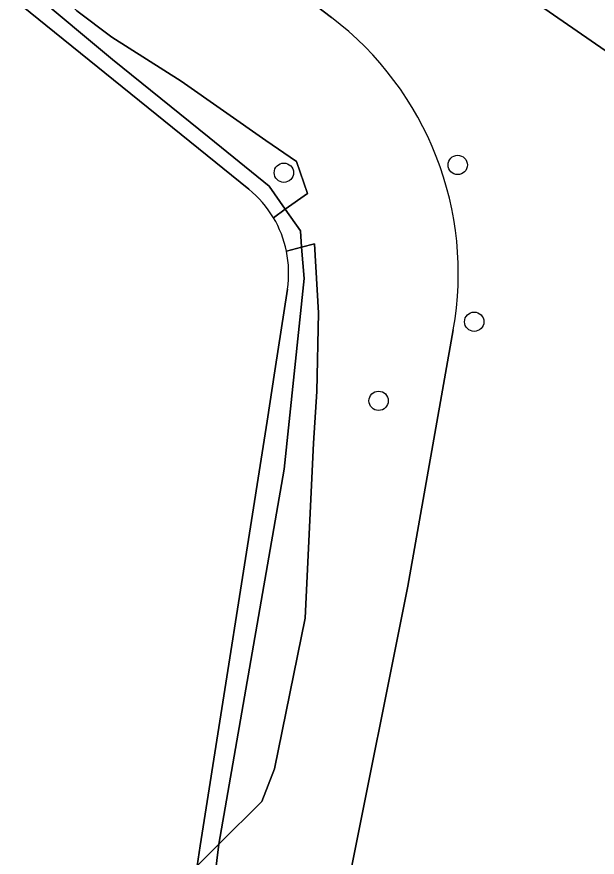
# Model space of a CAD drawing. Extents: x 162803 to 163818, y 381639 to 382475.
# Drawn here: x 163298.83 to 163328.21, y 381804.92 to 381847.43 of the extents above; entities that cross this region are included whole.
import ezdxf

# ---------------------------------------------------------------- set-up
doc = ezdxf.new("R2010")
doc.units = 0
for name, color, linetype in [('IMGEO_Boom', 7, 'Continuous'), ('IMGEO_Groenvoorziening', 7, 'Continuous'), ('IMGEO_Meer_plas_ven_vijver', 7, 'Continuous'), ('IMGEO_Oever', 7, 'Continuous'), ('IMGEO_Voetpad_gesloten', 7, 'Continuous'), ('IMGEO_Walbescherming', 7, 'Continuous')]:
    doc.layers.add(name, color=color, linetype=linetype)

msp = doc.modelspace()

# ---------------------------------------------------------------- linework, layer by layer
at = {"layer": 'IMGEO_Boom'}
for centre in [(163321.149, 381839.937), (163312.351, 381839.545), (163321.984, 381832.004), (163317.145, 381828.004)]:
    msp.add_circle(centre, 0.489, dxfattribs=at)
at = {"layer": 'IMGEO_Groenvoorziening'}
for points in [[(163340.759, 381837.344), (163281.469, 381878.258), (163279.685, 381873.538), (163290.178, 381866.115), (163314.756, 381847.403)], [(163314.756, 381847.403), (163290.178, 381866.115)], [(163297.638, 381851.678), (163300.141, 381849.621), (163301.865, 381847.73), (163303.645, 381846.395), (163307.149, 381844.17), (163311.431, 381841.167), (163312.989, 381840.11), (163313.545, 381838.497), (163312.421, 381837.696), (163313.184, 381836.606), (163313.248, 381835.78), (163313.906, 381835.953), (163314.101, 381832.449), (163314.018, 381828.472), (163313.854, 381825.86), (163313.42, 381817.014), (163311.883, 381809.386), (163311.237, 381807.729), (163309.06, 381805.567), (163308.012, 381797.046)], [(163320.926, 381831.589), (163318.618, 381818.622), (163315.576, 381803.378), (163311.366, 381792.827), (163313.662, 381794.147), (163334.195, 381806.661)], [(163315.576, 381803.378), (163318.618, 381818.622), (163320.926, 381831.589)]]:
    msp.add_lwpolyline(points, dxfattribs=at)
for points in [[(163295.581, 381853.848), (163293.69, 381855.572), (163292.243, 381857.407), (163288.462, 381860.633), (163279.424, 381867.321), (163278.399, 381866.087), (163286.595, 381859.52), (163295.424, 381852.159), (163303.676, 381845.28), (163308.574, 381841.318), (163311.602, 381838.868), (163312.421, 381837.696), (163313.545, 381838.497), (163312.989, 381840.11), (163311.431, 381841.167), (163307.149, 381844.17), (163303.645, 381846.395), (163301.865, 381847.73), (163300.141, 381849.621), (163297.638, 381851.678)], [(163313.854, 381825.86), (163314.018, 381828.472), (163314.101, 381832.449), (163313.906, 381835.953), (163313.248, 381835.78), (163313.373, 381834.185), (163312.357, 381824.55), (163309.06, 381805.567), (163311.237, 381807.729), (163311.883, 381809.386), (163313.42, 381817.014)]]:
    msp.add_lwpolyline(points, close=True, dxfattribs=at)
msp.add_arc((163304.89, 381834.443), 16.288, 349.9093, 52.7182, dxfattribs=at)
msp.add_arc((163304.89, 381834.443), 16.288, 349.9093, 52.7182, dxfattribs=at)
at = {"layer": 'IMGEO_Meer_plas_ven_vijver'}
for points in [[(163310.578, 381838.706), (163277.709, 381865.257), (163276.826, 381865.97), (163271.157, 381870.55), (163270.524, 381870.9), (163269.81, 381871.019), (163261.496, 381870.97)], [(163299.099, 381745.146), (163303.402, 381774.346), (163304.707, 381782.975), (163307.022, 381798.292), (163307.956, 381804.47), (163308.11, 381805.486), (163311.499, 381826.97), (163311.892, 381829.518), (163312.531, 381833.657)]]:
    msp.add_lwpolyline(points, dxfattribs=at)
for centre, radius, start, end in [((163307.133, 381834.467), 5.462, 30.8635, 50.9015), ((163307.157, 381834.48), 5.435, 11.6535, 30.8704), ((163307.154, 381834.475), 5.439, 351.3464, 11.6952)]:
    msp.add_arc(centre, radius, start, end, dxfattribs=at)
at = {"layer": 'IMGEO_Oever'}
for points in [[(163278.399, 381866.087), (163277.709, 381865.257), (163310.578, 381838.706)], [(163311.822, 381837.269), (163312.421, 381837.696), (163311.602, 381838.868), (163308.574, 381841.318), (163303.676, 381845.28), (163295.424, 381852.159), (163286.595, 381859.52), (163278.399, 381866.087)], [(163312.421, 381837.696), (163311.822, 381837.269)], [(163312.48, 381835.578), (163313.248, 381835.78), (163313.184, 381836.606), (163312.421, 381837.696)], [(163312.531, 381833.657), (163311.892, 381829.518), (163311.499, 381826.97), (163308.11, 381805.486), (163307.956, 381804.47), (163309.06, 381805.567), (163312.357, 381824.55), (163313.373, 381834.185), (163313.248, 381835.78)], [(163313.248, 381835.78), (163312.48, 381835.578)]]:
    msp.add_lwpolyline(points, dxfattribs=at)
msp.add_lwpolyline([(163309.06, 381805.567), (163307.956, 381804.47), (163307.022, 381798.292), (163308.012, 381797.046)], close=True, dxfattribs=at)
for centre, radius, start, end in [((163307.133, 381834.467), 5.462, 30.8635, 50.9015), ((163307.157, 381834.48), 5.435, 11.6535, 30.8704), ((163307.154, 381834.475), 5.439, 351.3464, 11.6952)]:
    msp.add_arc(centre, radius, start, end, dxfattribs=at)
at = {"layer": 'IMGEO_Voetpad_gesloten'}
msp.add_lwpolyline([(163263.88, 381890.315), (163276.462, 381881.713), (163281.469, 381878.258), (163340.759, 381837.344)], dxfattribs=at)
at = {"layer": 'IMGEO_Walbescherming'}
msp.add_lwpolyline([(163304.707, 381782.975), (163307.022, 381798.292), (163307.956, 381804.47), (163308.11, 381805.486), (163311.499, 381826.97)], dxfattribs=at)

doc.saveas('drawing.dxf')
